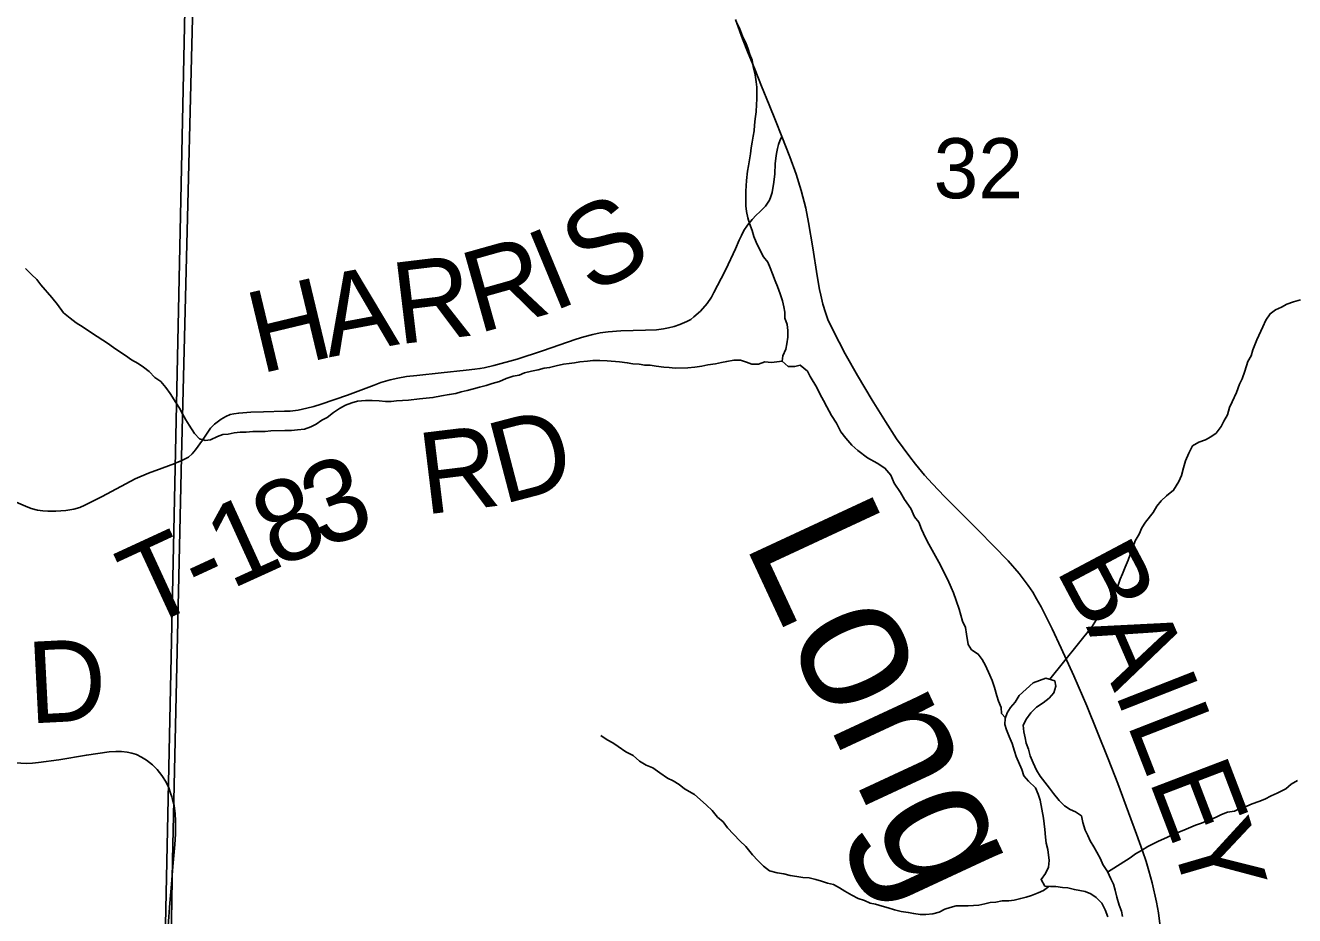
# Model space of a CAD drawing. Extents: x -7.9 to 76.1, y 0 to 22.
# Drawn here: x 5.35 to 6.235, y 19.274 to 19.894 of the extents above; entities that cross this region are included whole.
import ezdxf

# ---------------------------------------------------------------- set-up
doc = ezdxf.new("R2010")
doc.units = 0
for name, color, linetype in [('DV_X_Township_Line', 7, 'Continuous'), ('GM_X_County_Road', 7, 'Continuous'), ('GM_X_County_Road_Text', 7, 'Continuous'), ('GM_X_Minor_River', 7, 'Continuous'), ('GM_X_Minor_River_Text', 7, 'Continuous'), ('GM_X_Section', 7, 'Continuous'), ('GM_X_Section_Text', 7, 'Continuous'), ('GM_X_Township_Road', 7, 'Continuous'), ('GM_X_Township_Road_Text', 7, 'Continuous')]:
    doc.layers.add(name, color=color, linetype=linetype)

msp = doc.modelspace()

# ---------------------------------------------------------------- linework, layer by layer
at = {"layer": 'DV_X_Township_Line'}
msp.add_lwpolyline([(5.49164, 20.9), (5.45891, 19.59339), (5.45366, 19.35373), (5.45275, 19.31212), (5.45184, 19.2705), (5.45142, 19.25145), (5.451, 19.2324), (5.42374, 18.23558), (6.05028, 18.21785), (7.63519, 18.17048), (8.17333, 18.15563), (8.27535, 18.15271), (8.32641, 18.1514), (8.32921, 18.15133), (8.33525, 18.15117), (8.34345, 18.15096), (8.9, 18.13658), (8.9, 18.13658)], dxfattribs=at)
at = {"layer": 'GM_X_County_Road'}
for points in [[(5.44823, 19.36651), (5.44527, 19.37111), (5.44206, 19.37538), (5.43861, 19.37867), (5.4345, 19.38188), (5.43097, 19.38402), (5.4276, 19.38574), (5.42431, 19.38689), (5.42102, 19.38755), (5.41716, 19.38796), (5.41321, 19.38804), (5.40861, 19.38771), (5.39266, 19.38541), (5.37335, 19.38213), (5.35929, 19.38032), (5.35502, 19.37989), (5.3509, 19.37966), (5.34293, 19.38007)], [(5.45216, 19.35633), (5.45127, 19.35894), (5.45004, 19.36256), (5.44823, 19.36651)], [(5.46669, 19.15837), (5.46439, 19.16701), (5.46044, 19.18321), (5.45732, 19.19719), (5.4556, 19.20598), (5.45255, 19.22382), (5.45107, 19.23434), (5.44976, 19.24569), (5.44927, 19.25391), (5.44951, 19.26648), (5.45073, 19.28212), (5.45187, 19.29535), (5.45296, 19.30784), (5.45428, 19.32303), (5.45469, 19.33035), (5.45477, 19.33956), (5.45453, 19.34457), (5.45387, 19.35033), (5.45275, 19.35459), (5.45216, 19.35633)]]:
    msp.add_lwpolyline(points, dxfattribs=at)
at = {"layer": 'GM_X_Minor_River'}
for points in [[(5.84603, 19.89601), (5.84799, 19.89149), (5.84995, 19.88658), (5.85229, 19.88206), (5.85386, 19.87753), (5.85505, 19.87375), (5.85662, 19.86998), (5.85744, 19.86544), (5.85865, 19.85976), (5.85948, 19.85484), (5.85991, 19.85105)], [(5.85991, 19.85105), (5.86002, 19.8427), (5.85969, 19.83891), (5.85938, 19.83397), (5.85868, 19.82903), (5.85837, 19.82447), (5.85804, 19.82067), (5.85733, 19.81687), (5.85663, 19.81268), (5.85592, 19.80888), (5.8556, 19.8047), (5.8542, 19.79633), (5.85349, 19.79253), (5.85281, 19.78607), (5.85216, 19.77847), (5.8523, 19.76823), (5.85273, 19.76444), (5.85355, 19.7599), (5.85473, 19.75612), (5.8567, 19.75121), (5.85789, 19.74706), (5.85946, 19.7429), (5.86219, 19.73725), (5.86453, 19.73273), (5.86761, 19.72898), (5.86918, 19.7252), (5.87075, 19.72105), (5.87271, 19.71614), (5.87429, 19.71199), (5.87625, 19.70708), (5.87783, 19.70217), (5.87864, 19.69801), (5.87945, 19.69423), (5.87951, 19.69005), (5.88109, 19.68552), (5.88152, 19.68136), (5.88158, 19.6768), (5.88089, 19.67224), (5.88018, 19.66844), (5.87797, 19.66385), (5.87764, 19.66005), (5.88186, 19.65631), (5.88641, 19.65638), (5.89019, 19.65719), (5.89517, 19.65308), (5.89712, 19.64931), (5.90177, 19.64179), (5.90411, 19.63689), (5.90644, 19.63274), (5.90878, 19.62822), (5.91189, 19.62219), (5.91538, 19.61693), (5.91849, 19.6109), (5.92196, 19.6064), (5.9262, 19.60152), (5.93042, 19.59778), (5.93694, 19.59256), (5.94381, 19.58886), (5.94916, 19.58552), (5.9534, 19.58064), (5.95575, 19.57498), (5.96001, 19.56859), (5.96273, 19.56369), (5.96737, 19.55731), (5.96972, 19.55165), (5.9728, 19.54789), (5.97476, 19.54299), (5.9775, 19.53695), (5.97983, 19.53243), (5.98799, 19.51774), (5.99073, 19.51209), (5.99306, 19.50757), (5.99541, 19.50229), (5.99697, 19.49851), (5.99894, 19.49323), (6.00092, 19.48719), (6.0033, 19.47887), (6.00526, 19.47434), (6.00608, 19.4698), (6.00731, 19.46261), (6.00964, 19.45884), (6.01423, 19.45587), (6.01694, 19.45211), (6.01927, 19.44797), (6.02239, 19.44118), (6.02396, 19.43741), (6.02554, 19.4325), (6.02713, 19.42683), (6.02832, 19.42305), (6.03028, 19.41852), (6.03044, 19.41448), (6.03321, 19.41142)], [(5.35009, 19.72457), (5.35431, 19.72046), (5.35815, 19.71709), (5.36085, 19.71334), (5.36856, 19.70433), (5.37241, 19.69945), (5.37666, 19.69382), (5.38126, 19.69009), (5.38548, 19.68673), (5.39045, 19.68376), (5.39695, 19.6793), (5.40728, 19.67261), (5.41149, 19.66963), (5.41532, 19.66703), (5.41991, 19.66405), (5.42412, 19.66108), (5.4287, 19.65848), (5.43253, 19.65588), (5.43636, 19.6529), (5.44021, 19.64877), (5.44442, 19.6458), (5.44789, 19.64167), (5.45098, 19.63754), (5.45486, 19.63114), (5.45756, 19.62738), (5.45951, 19.62324), (5.46184, 19.61909), (5.46417, 19.61533), (5.46804, 19.60969), (5.4715, 19.60594), (5.47531, 19.60486), (5.47909, 19.60529), (5.48399, 19.60763), (5.48777, 19.60882), (5.49155, 19.60925), (5.49571, 19.61007), (5.49988, 19.61051), (5.50405, 19.61056), (5.50859, 19.611), (5.51731, 19.61112), (5.5211, 19.61155), (5.53095, 19.61169), (5.5355, 19.61175), (5.53967, 19.61219), (5.54459, 19.61263), (5.54912, 19.61421), (5.55289, 19.61616), (5.55664, 19.61887), (5.56041, 19.62082), (5.56491, 19.6243), (5.56905, 19.62701), (5.57319, 19.62934), (5.57771, 19.63092), (5.58149, 19.63211), (5.58717, 19.63257), (5.59172, 19.63263), (5.59666, 19.63232), (5.60121, 19.632), (5.605, 19.63205), (5.60879, 19.63248), (5.61296, 19.63254), (5.61712, 19.63298), (5.6247, 19.63384), (5.63416, 19.63472), (5.64021, 19.63594), (5.64551, 19.63678), (5.65005, 19.6376), (5.65383, 19.63879), (5.65798, 19.6396), (5.66252, 19.6408), (5.66667, 19.642), (5.67121, 19.6432), (5.67536, 19.64439), (5.68065, 19.64598), (5.68517, 19.64794), (5.69008, 19.64953), (5.69424, 19.65034), (5.69801, 19.65191), (5.70293, 19.65312), (5.70747, 19.65394), (5.71162, 19.65513), (5.71541, 19.65556), (5.71994, 19.65676), (5.72523, 19.65798), (5.72902, 19.65841), (5.7328, 19.65884), (5.73659, 19.65965), (5.74189, 19.6601)], [(6.2388, 19.70292), (6.23389, 19.70133), (6.22937, 19.69976), (6.2256, 19.69781), (6.22145, 19.69585), (6.2177, 19.69315), (6.21473, 19.68855), (6.21252, 19.68397), (6.20847, 19.67481), (6.20553, 19.66794), (6.20444, 19.66375), (6.20222, 19.65992), (6.20004, 19.65306), (6.19821, 19.64773), (6.19637, 19.64391), (6.19417, 19.63819), (6.19122, 19.63169), (6.18938, 19.62787), (6.18793, 19.62254), (6.18534, 19.61833), (6.18349, 19.61451), (6.18014, 19.60991), (6.17638, 19.60721), (6.17262, 19.60526), (6.16809, 19.60368), (6.16358, 19.60096), (6.16099, 19.59599), (6.15879, 19.59065), (6.15734, 19.5857), (6.15589, 19.58037), (6.15405, 19.57617), (6.15034, 19.57005), (6.14546, 19.56618), (6.14172, 19.56272), (6.13874, 19.55888), (6.13614, 19.55467), (6.13092, 19.54777), (6.12832, 19.54394), (6.12648, 19.53936), (6.12351, 19.53477), (6.12206, 19.5302), (6.12023, 19.52524), (6.11876, 19.52142), (6.11655, 19.51646), (6.11472, 19.51188), (6.11326, 19.50807), (6.11143, 19.50311), (6.10883, 19.4989), (6.10661, 19.4947), (6.10477, 19.49088), (6.10178, 19.48704), (6.09918, 19.48321), (6.0962, 19.47938), (6.0936, 19.47517), (6.06416, 19.43827)], [(5.74189, 19.6601), (5.74567, 19.66053), (5.7506, 19.6606), (5.75554, 19.66029), (5.76427, 19.65964), (5.76959, 19.65896), (5.77339, 19.65825), (5.77794, 19.65793), (5.78174, 19.65723), (5.78553, 19.65728), (5.78971, 19.65658), (5.79503, 19.65589), (5.79883, 19.65556), (5.803, 19.65524), (5.81172, 19.65536), (5.81665, 19.6558), (5.82156, 19.65663), (5.82572, 19.65745), (5.83102, 19.65828), (5.83518, 19.65909), (5.83896, 19.6599), (5.84388, 19.66073), (5.84843, 19.66079), (5.85262, 19.65933), (5.85643, 19.65787), (5.86098, 19.65793), (5.86551, 19.65951), (5.87006, 19.65919), (5.87764, 19.66005)], [(6.04008, 19.42245), (6.04268, 19.42704), (6.05252, 19.4357), (6.06143, 19.43909), (6.06757, 19.43725)], [(6.06757, 19.43725), (6.06838, 19.43346), (6.06692, 19.42889), (6.06356, 19.42505), (6.05943, 19.42196), (6.05492, 19.41886), (6.0508, 19.41501), (6.04783, 19.4108), (6.04561, 19.40621), (6.04605, 19.40166), (6.04687, 19.3975), (6.04768, 19.39372), (6.04925, 19.38956), (6.05045, 19.38503), (6.05241, 19.38012), (6.05475, 19.37484), (6.05746, 19.3707), (6.06055, 19.36657), (6.06402, 19.36244), (6.06673, 19.35869), (6.07058, 19.35381), (6.07443, 19.35006), (6.07825, 19.34746), (6.08206, 19.34599), (6.08627, 19.34301), (6.08709, 19.33847), (6.08868, 19.33318), (6.09063, 19.32941), (6.0922, 19.32564), (6.09491, 19.3215), (6.09685, 19.31773), (6.09957, 19.31322), (6.10114, 19.30907), (6.10424, 19.30418), (6.10658, 19.29927), (6.10853, 19.29551), (6.10972, 19.29135), (6.11092, 19.28643), (6.11252, 19.28076), (6.11409, 19.27661), (6.1149, 19.27283)], [(6.10466, 19.27269), (6.1027, 19.27759), (6.10036, 19.28211), (6.09652, 19.28623), (6.09269, 19.28884), (6.08888, 19.2903), (6.08128, 19.29172), (6.07671, 19.2928), (6.07291, 19.29312), (6.06836, 19.29382), (6.06456, 19.29377), (6.06077, 19.2941), (6.05805, 19.29861), (6.06103, 19.30283), (6.06324, 19.30741), (6.06356, 19.31197), (6.0627, 19.31955), (6.0615, 19.32408), (6.06107, 19.32825), (6.06062, 19.33356), (6.05975, 19.34151), (6.05731, 19.354), (6.05612, 19.35816), (6.05416, 19.36269), (6.04917, 19.36717), (6.04609, 19.37093), (6.04451, 19.37546), (6.04059, 19.38451), (6.03941, 19.38829), (6.03782, 19.39358), (6.03586, 19.39849), (6.0339, 19.40301), (6.03271, 19.40679), (6.03303, 19.41097), (6.0345, 19.41479), (6.03672, 19.41861), (6.04008, 19.42245)], [(5.75108, 19.39916), (5.75567, 19.39619), (5.75949, 19.39396), (5.76332, 19.39136), (5.76868, 19.38764), (5.77364, 19.38505), (5.77824, 19.38131), (5.78283, 19.37834), (5.78741, 19.37651), (5.79238, 19.37316), (5.79774, 19.36944), (5.80156, 19.36759), (5.80576, 19.36499), (5.80959, 19.36201), (5.81647, 19.35793), (5.82031, 19.35457), (5.82492, 19.35046), (5.82876, 19.34671), (5.83261, 19.34221), (5.83645, 19.33885), (5.83954, 19.33472), (5.848, 19.32573), (5.85223, 19.32161), (5.85685, 19.31598), (5.8607, 19.31186), (5.86454, 19.30812), (5.86876, 19.30476), (5.87409, 19.30331), (5.87865, 19.30262), (5.88321, 19.30154), (5.88777, 19.30084), (5.89195, 19.30014), (5.89651, 19.29983), (5.90107, 19.29875), (5.90488, 19.29766), (5.90907, 19.2962), (5.91325, 19.29512), (5.91745, 19.2929), (5.92127, 19.29068), (5.92624, 19.28771), (5.93044, 19.28549), (5.93501, 19.28403), (5.93883, 19.28219), (5.94263, 19.28148), (5.9472, 19.28003), (5.95139, 19.27894), (5.95596, 19.27749), (5.96052, 19.27641), (5.96546, 19.27572), (5.96926, 19.27501), (5.97382, 19.27432), (5.97761, 19.27437), (5.98254, 19.27481), (5.98707, 19.27601), (5.99084, 19.27796), (5.99461, 19.27916), (5.99877, 19.28035), (6.00711, 19.28046), (6.0109, 19.28051), (6.01468, 19.28094), (6.01884, 19.28176), (6.02262, 19.28257), (6.02641, 19.283), (6.03095, 19.28382), (6.0355, 19.28389), (6.03929, 19.28432), (6.04382, 19.28552), (6.0476, 19.28633), (6.05138, 19.28752), (6.0559, 19.28948), (6.05967, 19.29105), (6.06353, 19.29386)], [(6.23686, 19.36783), (6.23234, 19.36512), (6.22859, 19.36203), (6.22257, 19.35891), (6.21842, 19.35696), (6.2139, 19.35462), (6.20975, 19.35305), (6.20523, 19.35147), (6.20145, 19.3499), (6.19768, 19.34871), (6.19278, 19.34637), (6.18786, 19.34554), (6.18371, 19.34396), (6.17957, 19.34201), (6.17353, 19.33965), (6.16976, 19.33808), (6.16561, 19.33651), (6.1592, 19.33376), (6.1494, 19.32984), (6.14563, 19.32789), (6.13997, 19.32553), (6.13244, 19.32163), (6.12793, 19.31892), (6.12379, 19.31658), (6.12004, 19.31388), (6.10442, 19.3038)]]:
    msp.add_lwpolyline(points, dxfattribs=at)
at = {"layer": 'GM_X_Section'}
for points in [[(4.46413, 20.27624), (5.46886, 20.26723), (5.44743, 19.25613), (5.44656, 19.23944), (4.43356, 19.25029)], [(5.46886, 20.26723), (5.46949, 20.2752), (6.35894, 20.25374), (6.32666, 19.23452), (5.44743, 19.25613)]]:
    msp.add_lwpolyline(points, close=True, dxfattribs=at)
at = {"layer": 'GM_X_Township_Road'}
for points in [[(6.14115, 19.26602), (6.13987, 19.2754), (6.13855, 19.28297), (6.13543, 19.29645), (6.13321, 19.30467), (6.13126, 19.31117), (6.12871, 19.31874), (6.12453, 19.33035), (6.11907, 19.34552), (6.11151, 19.36574), (6.10474, 19.38272), (6.09712, 19.40183), (6.08997, 19.41975), (6.08076, 19.4408), (6.07213, 19.45995), (6.06577, 19.47337), (6.06284, 19.47961), (6.05813, 19.48874), (6.05495, 19.49447), (6.05232, 19.49891), (6.04895, 19.50376), (6.0427, 19.51198), (6.03506, 19.52077), (6.02495, 19.5313), (6.01436, 19.54191), (6.00159, 19.55471), (5.99065, 19.56567), (5.98228, 19.57445), (5.9768, 19.58048), (5.97061, 19.58818), (5.96659, 19.59336), (5.95738, 19.60602), (5.94957, 19.61794), (5.94036, 19.63282), (5.93017, 19.65), (5.92146, 19.66528), (5.91301, 19.68147), (5.90945, 19.68913), (5.90772, 19.69389), (5.906, 19.69973), (5.90451, 19.70595), (5.9037, 19.71009), (5.90206, 19.71954), (5.89885, 19.73905), (5.89597, 19.75662), (5.89404, 19.76674), (5.8909, 19.77908), (5.88735, 19.79039), (5.88289, 19.8025), (5.87731, 19.81669), (5.87286, 19.82778), (5.86844, 19.8388), (5.86327, 19.85165), (5.85845, 19.86366), (5.85399, 19.87475), (5.84994, 19.88485), (5.84501, 19.89817)], [(5.45531, 19.58908), (5.45905, 19.59076), (5.46372, 19.59321), (5.46643, 19.59536), (5.46876, 19.59825), (5.47347, 19.60504), (5.47916, 19.61324), (5.48196, 19.61623), (5.48645, 19.61968), (5.48981, 19.62155), (5.4928, 19.62276), (5.49532, 19.62332), (5.4988, 19.62391), (5.50719, 19.62445), (5.51606, 19.62473), (5.53073, 19.6251), (5.53465, 19.62529), (5.54031, 19.62593), (5.54625, 19.62719), (5.55108, 19.62843), (5.55636, 19.63008), (5.5746, 19.63635), (5.58576, 19.64052), (5.59324, 19.64341), (5.5978, 19.64513), (5.60427, 19.64699), (5.60962, 19.6482), (5.61564, 19.64927), (5.62294, 19.65014), (5.63985, 19.65193), (5.65742, 19.65378), (5.6634, 19.65444), (5.66686, 19.65491), (5.66994, 19.65547), (5.67657, 19.65696), (5.69277, 19.66153), (5.7105, 19.66726), (5.73394, 19.67546), (5.73936, 19.67705), (5.74562, 19.67873), (5.75065, 19.67979), (5.75622, 19.68053), (5.76506, 19.68126), (5.77383, 19.68143), (5.78241, 19.68178), (5.78995, 19.68199), (5.79477, 19.68251), (5.79825, 19.68325), (5.80232, 19.68429), (5.80629, 19.6856), (5.81118, 19.68767), (5.81382, 19.6892), (5.81607, 19.69088), (5.8206, 19.6949), (5.8252, 19.7003), (5.82821, 19.70477), (5.83, 19.70799), (5.83509, 19.71778), (5.83824, 19.72385), (5.84503, 19.73834), (5.84764, 19.74441), (5.84914, 19.74759), (5.85091, 19.75105), (5.85344, 19.75478), (5.85661, 19.7588), (5.85951, 19.76188), (5.862, 19.76417), (5.86585, 19.76819), (5.8673, 19.77009), (5.86865, 19.77238), (5.86975, 19.77493), (5.87054, 19.77759), (5.87177, 19.78477), (5.87236, 19.79074), (5.87277, 19.79771), (5.87315, 19.80168), (5.87371, 19.80489), (5.87427, 19.80822), (5.87507, 19.81115), (5.87586, 19.81364), (5.87731, 19.81669)], [(5.3436, 19.56183), (5.35012, 19.55886), (5.35411, 19.55737), (5.35853, 19.55629), (5.3622, 19.55569), (5.36568, 19.5554), (5.37128, 19.55557), (5.37818, 19.55606), (5.38398, 19.55678), (5.38796, 19.55804), (5.39154, 19.5596), (5.40358, 19.56562), (5.42657, 19.57794), (5.43586, 19.58197), (5.44543, 19.58557), (5.45438, 19.58866), (5.45531, 19.58908)]]:
    msp.add_lwpolyline(points, dxfattribs=at)

# ---------------------------------------------------------------- texts
at = {"layer": 'GM_X_County_Road_Text'}
msp.add_text('D', height=0.05682, rotation=2.91017, dxfattribs=at).set_placement((5.35291, 19.40744))
at = {"layer": 'GM_X_Minor_River_Text'}
msp.add_text('Long', height=0.094679, rotation=294.93529, dxfattribs=at).set_placement((5.85038, 19.53468))
at = {"layer": 'GM_X_Section_Text'}
msp.add_text('32', height=0.041856, rotation=0.00001, dxfattribs=at).set_placement((5.98315, 19.77363))
at = {"layer": 'GM_X_Township_Road_Text'}
for s, rotation, p in [('S', 28.49608, (5.74476, 19.70589)), ('I', 22.51616, (5.71737, 19.69416)), ('R', 15.69464, (5.66546, 19.67912)), ('R', 6.87377, (5.60977, 19.67167)), ('A', 10.57266, (5.56158, 19.66264)), ('H', 13.49729, (5.51371, 19.65113)), ('D', 14.63082, (5.6827, 19.56016)), ('R', 6.89749, (5.62829, 19.55302)), ('3', 20.72292, (5.55638, 19.52896)), ('8', 23.69672, (5.52505, 19.51519)), ('1', 24.484, (5.49339, 19.50077)), ('T', 24.78621, (5.43368, 19.47322)), ('B', 297.97377, (6.06783, 19.51507)), ('-', 24.74243, (5.47226, 19.49103)), ('A', 293.48128, (6.0892, 19.47492)), ('I', 291.44047, (6.10892, 19.42956)), ('L', 291.30244, (6.11744, 19.40787)), ('E', 290.8886, (6.13284, 19.36838)), ('Y', 286.3252, (6.14761, 19.3298))]:
    msp.add_text(s, height=0.05682, rotation=rotation, dxfattribs=at).set_placement(p)

doc.saveas('drawing.dxf')
